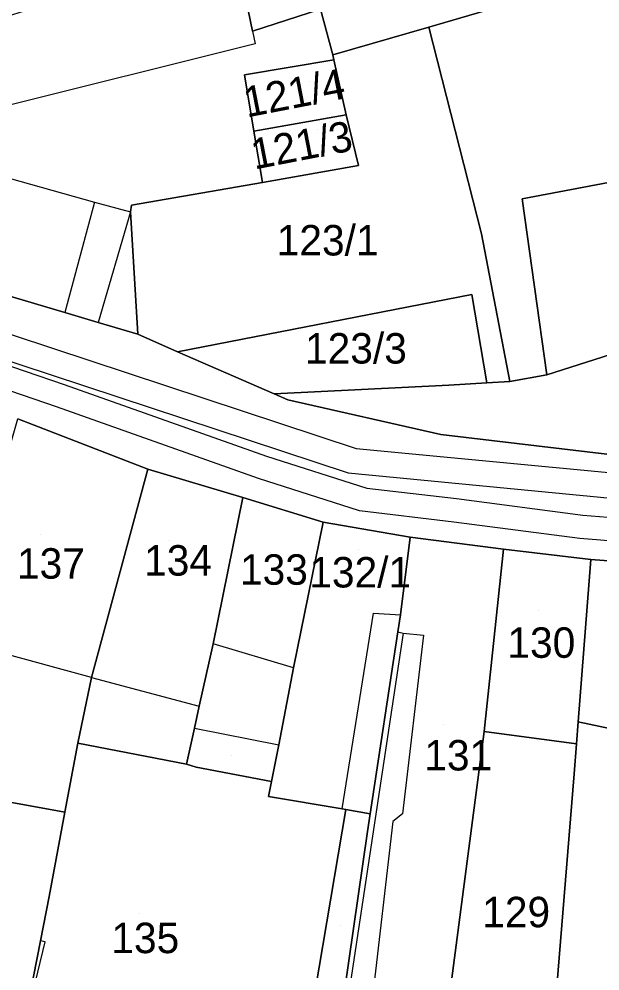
# Model space of a CAD drawing. Extents: x -263423 to -261326, y -1240067 to -1237864.
# Drawn here: x -262846.2 to -262808, y -1239820.5 to -1239757.9 of the extents above; entities that cross this region are included whole.
import ezdxf

# ---------------------------------------------------------------- set-up
doc = ezdxf.new("R2010")
doc.units = 0
for name, color, linetype in [('body_kn', 7, 'Continuous'), ('kladpar_druhypozemkov', 7, 'Continuous'), ('kladpar_hranice', 7, 'Continuous'), ('kladpar_parcelnecisla', 7, 'Continuous'), ('kladpar_plochy', 7, 'Continuous'), ('tarchy_linie', 7, 'Continuous'), ('zappar_hrandruhpozemk', 7, 'Continuous'), ('znacky', 7, 'Continuous')]:
    doc.layers.add(name, color=color, linetype=linetype)

msp = doc.modelspace()

# ---------------------------------------------------------------- linework, layer by layer
at = {"layer": 'body_kn'}
for p, q in [((-262819.26, -1239758.47), (-262819.26, -1239758.47)), ((-262819.26, -1239758.47), (-262819.26, -1239758.47)), ((-262830.86, -1239758.73), (-262830.86, -1239758.73)), ((-262830.86, -1239758.73), (-262830.86, -1239758.73)), ((-262830.67, -1239759.56), (-262830.67, -1239759.56)), ((-262825.58, -1239760.29), (-262825.58, -1239760.29)), ((-262825.51, -1239760.61), (-262825.51, -1239760.61)), ((-262825.51, -1239760.61), (-262825.51, -1239760.61)), ((-262831.38, -1239761.6), (-262831.38, -1239761.6)), ((-262824.7, -1239764.24), (-262824.7, -1239764.24)), ((-262824.7, -1239764.24), (-262824.7, -1239764.24)), ((-262830.76, -1239765.3), (-262830.76, -1239765.3)), ((-262823.88, -1239767.56), (-262823.88, -1239767.56)), ((-262830.2, -1239768.68), (-262830.2, -1239768.68)), ((-262813.14, -1239769.76), (-262813.14, -1239769.76)), ((-262841.23, -1239769.96), (-262841.23, -1239769.96)), ((-262841.23, -1239769.96), (-262841.23, -1239769.96)), ((-262838.81, -1239770.17), (-262838.81, -1239770.17)), ((-262838.87, -1239770.61), (-262838.87, -1239770.61)), ((-262838.87, -1239770.61), (-262838.87, -1239770.61)), ((-262815.81, -1239772.06), (-262815.81, -1239772.06)), ((-262816.44, -1239776.03), (-262816.44, -1239776.03)), ((-262843.17, -1239777.22), (-262843.17, -1239777.22)), ((-262841, -1239777.87), (-262841, -1239777.87)), ((-262838.39, -1239778.64), (-262838.39, -1239778.64)), ((-262835.77, -1239779.79), (-262835.77, -1239779.79)), ((-262811.51, -1239781.32), (-262811.51, -1239781.32)), ((-262843.22, -1239781.94), (-262843.22, -1239781.94)), ((-262817.95, -1239781.99), (-262817.95, -1239781.99)), ((-262815.45, -1239781.84), (-262815.45, -1239781.84)), ((-262815.45, -1239781.84), (-262815.45, -1239781.84)), ((-262813.94, -1239781.75), (-262813.94, -1239781.75)), ((-262829.42, -1239782.57), (-262829.42, -1239782.57)), ((-262843.72, -1239783.41), (-262843.72, -1239783.41)), ((-262828.53, -1239782.96), (-262828.53, -1239782.96)), ((-262818.47, -1239785.24), (-262818.47, -1239785.24)), ((-262829.93, -1239786.66), (-262829.93, -1239786.66)), ((-262824.03, -1239786.14), (-262824.03, -1239786.14)), ((-262837.73, -1239787.5), (-262837.73, -1239787.5)), ((-262824.56, -1239787.75), (-262824.56, -1239787.75)), ((-262830.45, -1239788.12), (-262830.45, -1239788.12)), ((-262823.34, -1239788.76), (-262823.34, -1239788.76)), ((-262831.49, -1239789.38), (-262831.49, -1239789.38)), ((-262831.49, -1239789.38), (-262831.49, -1239789.38)), ((-262817.45, -1239789.44), (-262817.45, -1239789.44)), ((-262823.81, -1239790.24), (-262823.81, -1239790.24)), ((-262826.21, -1239791), (-262826.21, -1239791)), ((-262826.21, -1239791), (-262826.21, -1239791)), ((-262817.63, -1239790.98), (-262817.63, -1239790.98)), ((-262809.15, -1239790.52), (-262809.15, -1239790.52)), ((-262820.48, -1239791.98), (-262820.48, -1239791.98)), ((-262809.35, -1239792.06), (-262809.35, -1239792.06)), ((-262814.36, -1239792.77), (-262814.36, -1239792.77)), ((-262814.36, -1239792.77), (-262814.36, -1239792.77)), ((-262808.63, -1239793.44), (-262808.63, -1239793.44)), ((-262808.63, -1239793.44), (-262808.63, -1239793.44)), ((-262822.89, -1239796.96), (-262822.89, -1239796.96)), ((-262821.13, -1239797.08), (-262821.13, -1239797.08)), ((-262821.3, -1239798.19), (-262821.3, -1239798.19)), ((-262821.3, -1239798.19), (-262821.3, -1239798.19)), ((-262820.95, -1239798.29), (-262820.95, -1239798.29)), ((-262820.95, -1239798.29), (-262820.95, -1239798.29)), ((-262819.61, -1239798.42), (-262819.61, -1239798.42)), ((-262833.44, -1239798.99), (-262833.44, -1239798.99)), ((-262828.16, -1239800.55), (-262828.16, -1239800.55)), ((-262828.16, -1239800.55), (-262828.16, -1239800.55)), ((-262841.42, -1239801.19), (-262841.42, -1239801.19)), ((-262841.42, -1239801.19), (-262841.42, -1239801.19)), ((-262834.35, -1239803.07), (-262834.35, -1239803.07)), ((-262809.46, -1239804.1), (-262809.46, -1239804.1)), ((-262834.67, -1239804.53), (-262834.67, -1239804.53)), ((-262834.67, -1239804.53), (-262834.67, -1239804.53)), ((-262815.62, -1239804.75), (-262815.62, -1239804.75)), ((-262842.33, -1239805.51), (-262842.33, -1239805.51)), ((-262829.13, -1239805.61), (-262829.13, -1239805.61)), ((-262809.57, -1239805.54), (-262809.57, -1239805.54)), ((-262809.57, -1239805.54), (-262809.57, -1239805.54)), ((-262835.19, -1239806.89), (-262835.19, -1239806.89)), ((-262835.19, -1239806.89), (-262835.19, -1239806.89)), ((-262834.56, -1239807.08), (-262834.56, -1239807.08)), ((-262809.71, -1239807.52), (-262809.71, -1239807.52)), ((-262829.6, -1239808.02), (-262829.6, -1239808.02)), ((-262829.79, -1239809), (-262829.79, -1239809)), ((-262843.17, -1239810.04), (-262843.17, -1239810.04)), ((-262843.17, -1239810.04), (-262843.17, -1239810.04)), ((-262824.95, -1239809.83), (-262824.95, -1239809.83)), ((-262824.95, -1239809.83), (-262824.95, -1239809.83)), ((-262824.71, -1239809.87), (-262824.71, -1239809.87)), ((-262824.71, -1239809.87), (-262824.71, -1239809.87)), ((-262823.11, -1239810.14), (-262823.11, -1239810.14)), ((-262821, -1239810.14), (-262821, -1239810.14)), ((-262821.64, -1239810.65), (-262821.64, -1239810.65)), ((-262823.29, -1239811.3), (-262823.29, -1239811.3)), ((-262844.22, -1239815.57), (-262844.22, -1239815.57)), ((-262844.79, -1239818.5), (-262844.79, -1239818.5)), ((-262844.47, -1239818.56), (-262844.47, -1239818.56))]:
    msp.add_line(p, q, dxfattribs=at)
at = {"layer": 'kladpar_druhypozemkov'}
for p, q in [((-262827.08, -1239762.07), (-262827.08, -1239762.07)), ((-262826.58, -1239765.17), (-262826.58, -1239765.17)), ((-262825.72, -1239771.42), (-262825.72, -1239771.42)), ((-262823.53, -1239779.03), (-262823.53, -1239779.03)), ((-262844.78, -1239791.8), (-262844.78, -1239791.8)), ((-262836.28, -1239792.2), (-262836.28, -1239792.2)), ((-262823.89, -1239792.79), (-262823.89, -1239792.79)), ((-262829.68, -1239793), (-262829.68, -1239793)), ((-262812.08, -1239796.8), (-262812.08, -1239796.8)), ((-262818.28, -1239804.3), (-262818.28, -1239804.3)), ((-262832.23, -1239806.32), (-262832.23, -1239806.32)), ((-262813.88, -1239815.7), (-262813.88, -1239815.7)), ((-262838.28, -1239816.7), (-262838.28, -1239816.7))]:
    msp.add_line(p, q, dxfattribs=at)
at = {"layer": 'kladpar_hranice'}
for points in [[(-262795.49, -1239742.14), (-262767.87, -1239733.86), (-262765.86, -1239739.42), (-262764.98, -1239741.91), (-262782.39, -1239747.56), (-262787.43, -1239749.13), (-262787.75, -1239749.25), (-262797.7, -1239752.2), (-262800.19, -1239752.89), (-262819.26, -1239758.47), (-262825.58, -1239760.29), (-262826.39, -1239757.29), (-262830.86, -1239758.73), (-262832.05, -1239752.87), (-262828.98, -1239751.93), (-262825.28, -1239750.86), (-262795.49, -1239742.14)], [(-262819.26, -1239758.47), (-262800.19, -1239752.89), (-262797.7, -1239752.2), (-262787.75, -1239749.25), (-262787.43, -1239749.13), (-262782.39, -1239747.56), (-262764.98, -1239741.91), (-262761.47, -1239740.71), (-262759.7, -1239745.5), (-262758.95, -1239747.67), (-262756.99, -1239753.28), (-262776.5, -1239759.89), (-262791.05, -1239763.32), (-262794.48, -1239764.1), (-262805.24, -1239766.49), (-262805.03, -1239768.22), (-262813.14, -1239769.76), (-262811.51, -1239781.32), (-262813.94, -1239781.75), (-262815.81, -1239772.06), (-262819.26, -1239758.47)], [(-262847.81, -1239758.02), (-262845, -1239757.14), (-262833.9, -1239753.75), (-262833.96, -1239753.43), (-262832.05, -1239752.87), (-262830.86, -1239758.73), (-262826.39, -1239757.29), (-262825.58, -1239760.29), (-262825.51, -1239760.61), (-262831.38, -1239761.6), (-262830.76, -1239765.3), (-262830.2, -1239768.68), (-262838.81, -1239770.17), (-262838.87, -1239770.61), (-262838.39, -1239778.64), (-262841, -1239777.87), (-262843.17, -1239777.22), (-262863.73, -1239771.13), (-262866.5, -1239763.6), (-262847.81, -1239758.02)], [(-262776.5, -1239759.89), (-262756.99, -1239753.28), (-262755.17, -1239758.45), (-262754.35, -1239760.75), (-262776.99, -1239768.67), (-262793.2, -1239773.95), (-262800.85, -1239775.82), (-262800.54, -1239777.8), (-262811.51, -1239781.32), (-262813.14, -1239769.76), (-262805.03, -1239768.22), (-262805.24, -1239766.49), (-262794.48, -1239764.1), (-262791.05, -1239763.32), (-262776.5, -1239759.89)], [(-262815.45, -1239781.84), (-262816.44, -1239776.03), (-262835.77, -1239779.79), (-262838.39, -1239778.64), (-262838.87, -1239770.61), (-262838.81, -1239770.17), (-262830.2, -1239768.68), (-262823.88, -1239767.56), (-262824.7, -1239764.24), (-262825.51, -1239760.61), (-262825.58, -1239760.29), (-262819.26, -1239758.47), (-262815.81, -1239772.06), (-262813.94, -1239781.75), (-262815.45, -1239781.84)], [(-262825.51, -1239760.61), (-262824.7, -1239764.24), (-262830.76, -1239765.3), (-262831.38, -1239761.6), (-262825.51, -1239760.61)], [(-262824.7, -1239764.24), (-262823.88, -1239767.56), (-262830.2, -1239768.68), (-262830.76, -1239765.3), (-262824.7, -1239764.24)], [(-262863.73, -1239771.13), (-262843.17, -1239777.22), (-262841, -1239777.87), (-262838.39, -1239778.64), (-262835.77, -1239779.79), (-262829.42, -1239782.57), (-262828.53, -1239782.96), (-262818.47, -1239785.24), (-262807.2, -1239786.56)], [(-262815.45, -1239781.84), (-262817.95, -1239781.99), (-262829.42, -1239782.57), (-262835.77, -1239779.79), (-262816.44, -1239776.03), (-262815.45, -1239781.84)], [(-262807.2, -1239786.56), (-262818.47, -1239785.24), (-262828.53, -1239782.96), (-262829.42, -1239782.57), (-262817.95, -1239781.99), (-262815.45, -1239781.84), (-262813.94, -1239781.75), (-262811.51, -1239781.32), (-262800.54, -1239777.8)], [(-262846.26, -1239784.21), (-262837.73, -1239787.5), (-262841.42, -1239801.19), (-262842.33, -1239805.51), (-262843.17, -1239810.04), (-262852.22, -1239808.4), (-262851.24, -1239803.63), (-262850.79, -1239801.4), (-262850.46, -1239798.72), (-262846.26, -1239784.21)], [(-262796.97, -1239794.32), (-262808.63, -1239793.44), (-262814.36, -1239792.77), (-262820.48, -1239791.98), (-262826.21, -1239791), (-262831.49, -1239789.38), (-262837.73, -1239787.5), (-262846.26, -1239784.21)], [(-262831.49, -1239789.38), (-262833.44, -1239798.99), (-262834.35, -1239803.07), (-262834.67, -1239804.53), (-262835.19, -1239806.89), (-262842.33, -1239805.51), (-262841.42, -1239801.19), (-262837.73, -1239787.5), (-262831.49, -1239789.38)], [(-262826.21, -1239791), (-262828.16, -1239800.55), (-262829.13, -1239805.61), (-262829.6, -1239808.02), (-262834.56, -1239807.08), (-262835.19, -1239806.89), (-262834.67, -1239804.53), (-262834.35, -1239803.07), (-262833.44, -1239798.99), (-262831.49, -1239789.38), (-262826.21, -1239791)], [(-262826.21, -1239791), (-262820.48, -1239791.98), (-262821.13, -1239797.08), (-262821.3, -1239798.19), (-262823.11, -1239810.14), (-262824.71, -1239809.87), (-262824.95, -1239809.83), (-262829.79, -1239809), (-262829.6, -1239808.02), (-262829.13, -1239805.61), (-262828.16, -1239800.55), (-262826.21, -1239791)], [(-262814.36, -1239792.77), (-262815.62, -1239804.75), (-262818.06, -1239823.28), (-262818.72, -1239828.76), (-262825.47, -1239828.22), (-262825.72, -1239828.15), (-262823.29, -1239811.3), (-262823.11, -1239810.14), (-262821.3, -1239798.19), (-262821.13, -1239797.08), (-262820.48, -1239791.98), (-262814.36, -1239792.77)], [(-262808.63, -1239793.44), (-262809.46, -1239804.1), (-262809.57, -1239805.54), (-262815.62, -1239804.75), (-262814.36, -1239792.77), (-262808.63, -1239793.44)], [(-262796.97, -1239794.32), (-262785.06, -1239793.68), (-262783.8, -1239804.54), (-262796.38, -1239804.89), (-262800.61, -1239804.24), (-262807.01, -1239803.29), (-262807.28, -1239804.56), (-262809.46, -1239804.1), (-262808.63, -1239793.44), (-262796.97, -1239794.32)], [(-262796.38, -1239804.89), (-262783.8, -1239804.54), (-262783.7, -1239805.41), (-262782.25, -1239824.59), (-262781.89, -1239829.56), (-262789.54, -1239831.5), (-262808.46, -1239830.27), (-262811.52, -1239829.55), (-262809.71, -1239807.52), (-262809.57, -1239805.54), (-262809.46, -1239804.1), (-262807.28, -1239804.56), (-262807.01, -1239803.29), (-262800.61, -1239804.24), (-262796.38, -1239804.89)], [(-262809.57, -1239805.54), (-262809.71, -1239807.52), (-262811.52, -1239829.55), (-262818.72, -1239828.76), (-262818.06, -1239823.28), (-262815.62, -1239804.75), (-262809.57, -1239805.54)], [(-262835.19, -1239806.89), (-262834.56, -1239807.08), (-262829.6, -1239808.02), (-262829.79, -1239809), (-262824.95, -1239809.83), (-262824.71, -1239809.87), (-262826.98, -1239823.19), (-262828.6, -1239822.94), (-262829.23, -1239827.14), (-262832.7, -1239826.72), (-262832.86, -1239827.54), (-262839.86, -1239826.56), (-262846.23, -1239825.82), (-262846.17, -1239825.51), (-262844.79, -1239818.5), (-262844.22, -1239815.57), (-262843.17, -1239810.04), (-262842.33, -1239805.51), (-262835.19, -1239806.89)], [(-262843.17, -1239810.04), (-262844.22, -1239815.57), (-262844.79, -1239818.5), (-262846.17, -1239825.51), (-262846.23, -1239825.82), (-262855.4, -1239823.62), (-262854.36, -1239818.59), (-262852.54, -1239809.99), (-262852.22, -1239808.4), (-262843.17, -1239810.04)], [(-262824.71, -1239809.87), (-262823.11, -1239810.14), (-262823.29, -1239811.3), (-262825.72, -1239828.15), (-262832.86, -1239827.54), (-262832.7, -1239826.72), (-262829.23, -1239827.14), (-262828.6, -1239822.94), (-262826.98, -1239823.19), (-262824.71, -1239809.87)]]:
    msp.add_lwpolyline(points, dxfattribs=at)
at = {"layer": 'kladpar_plochy'}
for points in [[(-262795.49, -1239742.14), (-262767.87, -1239733.86), (-262765.86, -1239739.42), (-262764.98, -1239741.91), (-262782.39, -1239747.56), (-262787.43, -1239749.13), (-262787.75, -1239749.25), (-262797.7, -1239752.2), (-262800.19, -1239752.89), (-262819.26, -1239758.47), (-262825.58, -1239760.29), (-262826.39, -1239757.29), (-262830.86, -1239758.73), (-262832.05, -1239752.87), (-262828.98, -1239751.93), (-262825.28, -1239750.86)], [(-262819.26, -1239758.47), (-262800.19, -1239752.89), (-262797.7, -1239752.2), (-262787.75, -1239749.25), (-262787.43, -1239749.13), (-262782.39, -1239747.56), (-262764.98, -1239741.91), (-262761.47, -1239740.71), (-262759.7, -1239745.5), (-262758.95, -1239747.67), (-262756.99, -1239753.28), (-262776.5, -1239759.89), (-262791.05, -1239763.32), (-262794.48, -1239764.1), (-262805.24, -1239766.49), (-262805.03, -1239768.22), (-262813.14, -1239769.76), (-262811.51, -1239781.32), (-262813.94, -1239781.75), (-262815.81, -1239772.06)], [(-262847.81, -1239758.02), (-262845, -1239757.14), (-262833.9, -1239753.75), (-262833.96, -1239753.43), (-262832.05, -1239752.87), (-262830.86, -1239758.73), (-262826.39, -1239757.29), (-262825.58, -1239760.29), (-262825.51, -1239760.61), (-262831.38, -1239761.6), (-262830.76, -1239765.3), (-262830.2, -1239768.68), (-262838.81, -1239770.17), (-262838.87, -1239770.61), (-262838.39, -1239778.64), (-262841, -1239777.87), (-262843.17, -1239777.22), (-262863.73, -1239771.13), (-262866.5, -1239763.6)], [(-262776.5, -1239759.89), (-262756.99, -1239753.28), (-262755.17, -1239758.45), (-262754.35, -1239760.75), (-262776.99, -1239768.67), (-262793.2, -1239773.95), (-262800.85, -1239775.82), (-262800.54, -1239777.8), (-262811.51, -1239781.32), (-262813.14, -1239769.76), (-262805.03, -1239768.22), (-262805.24, -1239766.49), (-262794.48, -1239764.1), (-262791.05, -1239763.32)], [(-262815.45, -1239781.84), (-262816.44, -1239776.03), (-262835.77, -1239779.79), (-262838.39, -1239778.64), (-262838.87, -1239770.61), (-262838.81, -1239770.17), (-262830.2, -1239768.68), (-262823.88, -1239767.56), (-262824.7, -1239764.24), (-262825.51, -1239760.61), (-262825.58, -1239760.29), (-262819.26, -1239758.47), (-262815.81, -1239772.06), (-262813.94, -1239781.75)], [(-262825.51, -1239760.61), (-262824.7, -1239764.24), (-262830.76, -1239765.3), (-262831.38, -1239761.6)], [(-262776.99, -1239768.67), (-262754.35, -1239760.75), (-262752.5, -1239761.52), (-262749.86, -1239768.67), (-262748.97, -1239771.03), (-262747.52, -1239774.93), (-262748.68, -1239776.7), (-262756.14, -1239779.66), (-262756.27, -1239779.34), (-262769.66, -1239783.93), (-262789.36, -1239787.28), (-262798.09, -1239787.75), (-262798.16, -1239787.43), (-262807.2, -1239786.56), (-262818.47, -1239785.24), (-262828.53, -1239782.96), (-262829.42, -1239782.57), (-262817.95, -1239781.99), (-262815.45, -1239781.84), (-262813.94, -1239781.75), (-262811.51, -1239781.32), (-262800.54, -1239777.8), (-262800.85, -1239775.82), (-262793.2, -1239773.95)], [(-262824.7, -1239764.24), (-262823.88, -1239767.56), (-262830.2, -1239768.68), (-262830.76, -1239765.3)], [(-262815.45, -1239781.84), (-262817.95, -1239781.99), (-262829.42, -1239782.57), (-262835.77, -1239779.79), (-262816.44, -1239776.03)], [(-262846.26, -1239784.21), (-262837.73, -1239787.5), (-262841.42, -1239801.19), (-262842.33, -1239805.51), (-262843.17, -1239810.04), (-262852.22, -1239808.4), (-262851.24, -1239803.63), (-262850.79, -1239801.4), (-262850.46, -1239798.72)], [(-262831.49, -1239789.38), (-262833.44, -1239798.99), (-262834.35, -1239803.07), (-262834.67, -1239804.53), (-262835.19, -1239806.89), (-262842.33, -1239805.51), (-262841.42, -1239801.19), (-262837.73, -1239787.5)], [(-262826.21, -1239791), (-262828.16, -1239800.55), (-262829.13, -1239805.61), (-262829.6, -1239808.02), (-262834.56, -1239807.08), (-262835.19, -1239806.89), (-262834.67, -1239804.53), (-262834.35, -1239803.07), (-262833.44, -1239798.99), (-262831.49, -1239789.38)], [(-262826.21, -1239791), (-262820.48, -1239791.98), (-262821.13, -1239797.08), (-262821.3, -1239798.19), (-262823.11, -1239810.14), (-262824.71, -1239809.87), (-262824.95, -1239809.83), (-262829.79, -1239809), (-262829.6, -1239808.02), (-262829.13, -1239805.61), (-262828.16, -1239800.55)], [(-262814.36, -1239792.77), (-262815.62, -1239804.75), (-262818.06, -1239823.28), (-262818.72, -1239828.76), (-262825.47, -1239828.22), (-262825.72, -1239828.15), (-262823.29, -1239811.3), (-262823.11, -1239810.14), (-262821.3, -1239798.19), (-262821.13, -1239797.08), (-262820.48, -1239791.98)], [(-262808.63, -1239793.44), (-262809.46, -1239804.1), (-262809.57, -1239805.54), (-262815.62, -1239804.75), (-262814.36, -1239792.77)], [(-262796.97, -1239794.32), (-262785.06, -1239793.68), (-262783.8, -1239804.54), (-262796.38, -1239804.89), (-262800.61, -1239804.24), (-262807.01, -1239803.29), (-262807.28, -1239804.56), (-262809.46, -1239804.1), (-262808.63, -1239793.44)], [(-262796.38, -1239804.89), (-262783.8, -1239804.54), (-262783.7, -1239805.41), (-262782.25, -1239824.59), (-262781.89, -1239829.56), (-262789.54, -1239831.5), (-262808.46, -1239830.27), (-262811.52, -1239829.55), (-262809.71, -1239807.52), (-262809.57, -1239805.54), (-262809.46, -1239804.1), (-262807.28, -1239804.56), (-262807.01, -1239803.29), (-262800.61, -1239804.24)], [(-262809.57, -1239805.54), (-262809.71, -1239807.52), (-262811.52, -1239829.55), (-262818.72, -1239828.76), (-262818.06, -1239823.28), (-262815.62, -1239804.75)], [(-262835.19, -1239806.89), (-262834.56, -1239807.08), (-262829.6, -1239808.02), (-262829.79, -1239809), (-262824.95, -1239809.83), (-262824.71, -1239809.87), (-262826.98, -1239823.19), (-262828.6, -1239822.94), (-262829.23, -1239827.14), (-262832.7, -1239826.72), (-262832.86, -1239827.54), (-262839.86, -1239826.56), (-262846.23, -1239825.82), (-262846.17, -1239825.51), (-262844.79, -1239818.5), (-262844.22, -1239815.57), (-262843.17, -1239810.04), (-262842.33, -1239805.51)], [(-262843.17, -1239810.04), (-262844.22, -1239815.57), (-262844.79, -1239818.5), (-262846.17, -1239825.51), (-262846.23, -1239825.82), (-262855.4, -1239823.62), (-262854.36, -1239818.59), (-262852.54, -1239809.99), (-262852.22, -1239808.4)], [(-262824.71, -1239809.87), (-262823.11, -1239810.14), (-262823.29, -1239811.3), (-262825.72, -1239828.15), (-262832.86, -1239827.54), (-262832.7, -1239826.72), (-262829.23, -1239827.14), (-262828.6, -1239822.94), (-262826.98, -1239823.19)]]:
    msp.add_lwpolyline(points, close=True, dxfattribs=at)
for points in [[(-262863.73, -1239771.13), (-262843.17, -1239777.22), (-262841, -1239777.87), (-262838.39, -1239778.64), (-262835.77, -1239779.79), (-262829.42, -1239782.57), (-262828.53, -1239782.96), (-262818.47, -1239785.24), (-262807.2, -1239786.56)], [(-262796.97, -1239794.32), (-262808.63, -1239793.44), (-262814.36, -1239792.77), (-262820.48, -1239791.98), (-262826.21, -1239791), (-262831.49, -1239789.38), (-262837.73, -1239787.5), (-262846.26, -1239784.21)]]:
    msp.add_lwpolyline(points, dxfattribs=at)
at = {"layer": 'tarchy_linie'}
for points in [[(-263076.78, -1239674.94), (-263067.73, -1239689.43), (-263061.59, -1239698.97), (-263048.27, -1239722.8), (-262993, -1239743.37), (-262958.92, -1239752.71), (-262923.54, -1239762), (-262867.86, -1239773.48), (-262824.56, -1239787.75), (-262785.95, -1239791.48), (-262742.38, -1239779.12)], [(-262940.14, -1239759.32), (-262928.37, -1239762.28), (-262917.86, -1239764.95), (-262902.23, -1239768.95), (-262884.95, -1239770.75), (-262884.36, -1239770.87), (-262883.78, -1239770.73), (-262869.45, -1239773.93), (-262850.93, -1239779.31), (-262843.22, -1239781.94), (-262829.93, -1239786.66), (-262823.34, -1239788.76), (-262817.45, -1239789.44), (-262809.15, -1239790.52), (-262788.88, -1239792.15), (-262785.42, -1239792.12), (-262780.73, -1239791.05), (-262756.46, -1239784.2), (-262753.28, -1239783.31), (-262752.8, -1239783.37), (-262751.64, -1239783.07), (-262742.08, -1239779.91)], [(-262866.56, -1239772.12), (-262824.03, -1239786.14), (-262785.79, -1239789.79), (-262743.06, -1239777.55), (-262742.38, -1239779.12), (-262742.08, -1239779.91), (-262741.57, -1239781.37), (-262751.25, -1239784.57), (-262752.41, -1239784.87), (-262752.86, -1239784.8), (-262756.04, -1239785.69), (-262780.39, -1239792.56), (-262785.41, -1239793.67), (-262789, -1239793.7), (-262809.35, -1239792.06), (-262817.63, -1239790.98), (-262823.81, -1239790.24), (-262830.45, -1239788.12), (-262843.72, -1239783.41), (-262851.36, -1239780.8)]]:
    msp.add_lwpolyline(points, dxfattribs=at)
at = {"layer": 'zappar_hrandruhpozemk'}
for p, q in [((-262830.86, -1239758.73), (-262830.67, -1239759.56)), ((-262830.67, -1239759.56), (-262853.25, -1239765.19)), ((-262841.23, -1239769.96), (-262843.17, -1239777.22)), ((-262838.87, -1239770.61), (-262841, -1239777.87)), ((-262824.95, -1239809.83), (-262822.89, -1239796.96)), ((-262822.89, -1239796.96), (-262821.13, -1239797.08)), ((-262820.95, -1239798.29), (-262825.47, -1239828.22)), ((-262819.61, -1239798.42), (-262821, -1239810.14)), ((-262841.42, -1239801.19), (-262850.46, -1239798.72)), ((-262828.16, -1239800.55), (-262833.44, -1239798.99)), ((-262841.42, -1239801.19), (-262834.35, -1239803.07)), ((-262834.67, -1239804.53), (-262829.13, -1239805.61)), ((-262846.17, -1239825.51), (-262844.47, -1239818.56)), ((-262844.47, -1239818.56), (-262844.79, -1239818.5))]:
    msp.add_line(p, q, dxfattribs=at)
for points in [[(-262853.25, -1239765.19), (-262852.94, -1239766.21), (-262852.62, -1239766.72), (-262851.92, -1239766.98), (-262841.23, -1239769.96), (-262838.87, -1239770.61)], [(-262821.3, -1239798.19), (-262820.95, -1239798.29), (-262819.61, -1239798.42)], [(-262821, -1239810.14), (-262821.64, -1239810.65), (-262823.02, -1239822.56), (-262818.06, -1239823.28)]]:
    msp.add_lwpolyline(points, dxfattribs=at)
at = {"layer": 'znacky'}
msp.add_line((-262825.07, -1239817.49), (-262825.07, -1239817.49), dxfattribs=at)

# ---------------------------------------------------------------- texts
at = {"layer": 'kladpar_parcelnecisla'}
for s, p in [('121/4', (-262831.225, -1239764.413)), ('121/3', (-262830.726, -1239767.832))]:
    msp.add_text(s, height=2, rotation=11, dxfattribs=at).set_placement(p)
for s, p in [('123/1', (-262829.259, -1239773.47)), ('123/3', (-262827.401, -1239780.57)), ('137', (-262846.325, -1239794.7)), ('134', (-262837.972, -1239794.5)), ('133', (-262831.674, -1239795.1)), ('132/1', (-262827.119, -1239795.28)), ('130', (-262814.103, -1239799.9)), ('131', (-262819.563, -1239807.3)), ('129', (-262815.756, -1239817.6)), ('135', (-262840.127, -1239819.3))]:
    msp.add_text(s, height=2, dxfattribs=at).set_placement(p)

doc.saveas('drawing.dxf')
